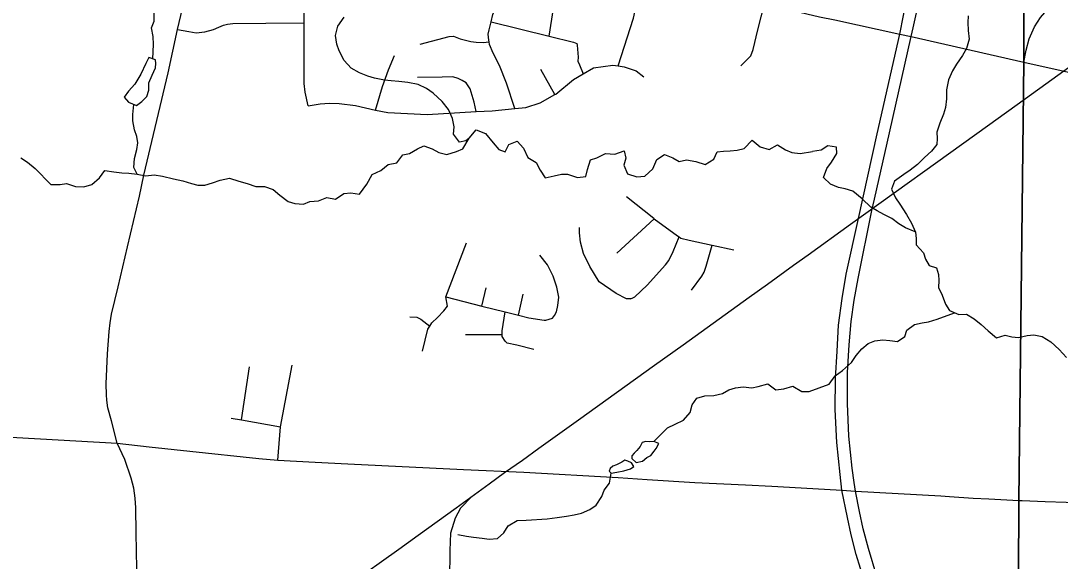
# Model space of a CAD drawing. Extents: x 114604 to 551442, y 316898 to 567001.
# Drawn here: x 164762 to 173075, y 374661 to 378981 of the extents above; entities that cross this region are included whole.
import ezdxf

# ---------------------------------------------------------------- set-up
doc = ezdxf.new("R2010")
doc.units = 0
for name, color, linetype in [('GE_P_Alignment_1000_Bearings', 7, 'Continuous'), ('GE_P_Alignment_1000_Cardinal_Points', 7, 'Continuous'), ('GE_P_Alignment_100_Cardinal_Points', 7, 'Continuous'), ('GE_P_Alignment_500_Bearings', 7, 'Continuous'), ('GE_P_Alignment_500_Distances', 7, 'Continuous'), ('GE_P_Alignment_500_Stations', 7, 'Continuous'), ('MT_X_Edge_Line', 7, 'Continuous'), ('PM_P_Cells', 7, 'Continuous')]:
    doc.layers.add(name, color=color, linetype=linetype)

msp = doc.modelspace()

# ---------------------------------------------------------------- linework, layer by layer
at = {"layer": 'GE_P_Alignment_1000_Bearings'}
for points in [[(167389.4, 374474.3), (167784.1, 374757.2), (167940.7, 374870.6), (168243.2, 375087.2), (168507.7, 375279.2), (168630, 375370.9), (168773.3, 375469.5), (168905.5, 375563.9), (169222.7, 375790.6), (169831.4, 376228.2), (170059.4, 376390.6), (170586.6, 376771.6), (170733.8, 376876.5), (170941.3, 377027.3), (171059.7, 377110.7), (171398.4, 377355.5), (172095.6, 377856.7), (172493.7, 378142.1), (172796.8, 378359.3), (173217.7, 378663)], [(168369.7, 375179), (168278.7, 375085.7), (168235.4, 375004.3), (168198.8, 374886.5), (168193.8, 374747), (168190.5, 374513), (168185.5, 374478.1), (168145.5, 374327.1), (168138.9, 374220.8), (168142.2, 373996.7)]]:
    msp.add_lwpolyline(points, dxfattribs=at)
at = {"layer": 'GE_P_Alignment_1000_Cardinal_Points'}
msp.add_lwpolyline([(172784.5, 378651.2), (172804, 378747.2), (172826.7, 378837.3), (172869.3, 378934.1), (172917, 379007.7), (172971.5, 379069.7), (173047.6, 379126.8), (173269.5, 379281.5)], dxfattribs=at)
at = {"layer": 'GE_P_Alignment_100_Cardinal_Points'}
for p, q in [((168988.9, 378857.7), (169036.4, 379167.7)), ((169033.6, 378391.3), (168922.3, 378590.8)), ((169527.8, 377123.1), (169827.9, 377399.4)), ((168449.5, 376701.2), (168483.9, 376846.7)), ((168742.6, 376626.9), (168780.2, 376794.7)), ((168318.5, 376472.7), (168612.9, 376473.4)), ((166525.8, 375790.2), (166592, 376214.5))]:
    msp.add_line(p, q, dxfattribs=at)
for points in [[(166307.8, 380141.9), (167148.1, 379938.8), (167811.5, 379784.7), (168429.8, 379637.3), (168698.6, 379572.4), (168975.1, 379505.8), (169261.2, 379438.4), (169736.8, 379334.2), (170355, 379198), (170709.8, 379116.3), (170891.6, 379074.2), (171150.7, 379013.6), (171271.6, 378989.3), (171791.6, 378874.5), (171882.7, 378854.4), (172784.5, 378651.2)], [(167060, 378300.9), (167036.7, 378411), (167027.5, 378478.7), (167027.5, 378963.9), (167027.9, 379266.9), (167024.6, 379355.4), (167025.9, 379418.8), (167075.5, 379640.5), (167125.2, 379854.5), (167148.1, 379938.8)], [(168713.6, 378280.1), (168647.1, 378482.2), (168589.9, 378622.9), (168540.4, 378723.5), (168510.8, 378791.9), (168507.1, 378814), (168505, 378826), (168499.4, 378874.2), (168507.6, 378908.2), (168522.9, 378973), (168536.5, 379030.3), (168634.7, 379274.2), (168698.6, 379572.4)], [(169538.6, 378620.8), (169662.8, 379002.9), (169736.8, 379334.2)], [(170520.3, 378620), (170599.4, 378700.3), (170618.9, 378751.6), (170657.5, 378909.3), (170709.8, 379116.3)], [(166015.6, 378911.5), (166106, 378895.6), (166165.1, 378885.7), (166234.5, 378894), (166303, 378911), (166346.2, 378929.5), (166383.4, 378946.3), (166415.5, 378953.5), (166458.9, 378959.8), (166722.4, 378961.1), (167027.5, 378963.9)], [(168522.9, 378973), (168988.9, 378857.7), (169182.3, 378809.8), (169208.2, 378799.7), (169212.2, 378785.6), (169219.5, 378689.3), (169217.3, 378659.2), (169229.2, 378629.1), (169259.6, 378557.9)], [(167955.8, 378793.2), (168188.6, 378856), (168222.7, 378857.8), (168276.7, 378837.4), (168360.7, 378816.8), (168404.8, 378810.5), (168460.8, 378808.2), (168507.1, 378814)], [(167598.2, 378265.5), (167654.9, 378456.1), (167701.9, 378590.2), (167750.8, 378704.2)], [(167060, 378300.9), (167157.1, 378318.1), (167230.9, 378323), (167309, 378320.9), (167439.5, 378305), (167598.2, 378265.5), (167697.6, 378247.3), (168012.2, 378233.4), (168403.4, 378255.2), (168531.4, 378262.3), (168713.6, 378280.1), (168802.1, 378288.7), (168916.6, 378326.1), (169033.6, 378391.3), (169041.3, 378395.6), (169182.3, 378513), (169259.6, 378557.9), (169343.2, 378606.3), (169497.7, 378627.4), (169538.6, 378620.8), (169587.8, 378612.9), (169683.7, 378580.2), (169745.6, 378533.7)], [(172784.5, 378651.2), (173955.8, 378389.6), (174541.9, 378262)], [(168403.4, 378255.2), (168387.5, 378331.4), (168356.2, 378437.8), (168324.4, 378486.2), (168292.5, 378504.4), (168260.5, 378520.6), (168216.5, 378532.9), (168132.4, 378531.4), (167935.9, 378526.6)], [(169605, 377577.9), (169824.2, 377402.1), (169827.9, 377399.4), (170013.7, 377262.6), (170026.2, 377254.4), (170041.6, 377244.4), (170107.6, 377227.9), (170291.5, 377187.5), (170463.8, 377149.5)], [(169637.6, 376759.4), (169605.5, 376759.6), (169523.7, 376800.3), (169388, 376893.3), (169312.7, 377016.1), (169263.3, 377120.7), (169237.8, 377211.1), (169230.3, 377287.4), (169230.6, 377329.5)], [(167975.6, 376339.2), (168018.4, 376516.9), (168032.5, 376539.9), (168048.1, 376565.4), (168093.5, 376609.7), (168144.3, 376661.6), (168174.8, 376699.2), (168160.8, 376774.4), (168326.4, 377205.4)], [(169637.6, 376759.4), (169655.7, 376767.4), (169673.8, 376775.3), (169772.6, 376868.9), (169918, 377030.5), (169944.2, 377064.4), (169980.8, 377136.4), (170026.2, 377254.4)], [(170127, 376826.7), (170209.9, 376938.5), (170228.2, 376972.5), (170242.5, 377018.5), (170291.5, 377187.5)], [(169015.4, 376602.8), (169029.5, 376624.8), (169045.8, 376654.8), (169058.1, 376704.8), (169064.6, 376773), (169049.1, 376851.3), (169019.6, 376939.7), (168974.1, 377030.2), (168912.5, 377108.8)], [(168160.8, 376774.4), (168449.5, 376701.2), (168635.6, 376654), (168742.6, 376626.9), (168825, 376605.9), (168947.1, 376587.2), (168961.1, 376587.1), (169015.4, 376602.8)], [(167872.7, 376615.7), (167929.7, 376612.7), (167961, 376597), (168032.5, 376539.9)], [(168864.6, 376352.6), (168729, 376388.7), (168651.9, 376404.8), (168636.9, 376420.6), (168612.8, 376458.4), (168612.9, 376473.4), (168613, 376503.5), (168635.6, 376654)], [(166817.1, 375468.1), (166837.8, 375736), (166932.8, 376228.4)], [(166445, 375804.3), (166525.8, 375790.2), (166837.8, 375736)]]:
    msp.add_lwpolyline(points, dxfattribs=at)
at = {"layer": 'GE_P_Alignment_500_Bearings'}
for points in [[(165532.5, 375603.7), (165487.5, 375784.4), (165457.8, 375886.6), (165450.3, 375949), (165446.9, 375990.4), (165444.7, 376078.6), (165456.3, 376320.1), (165469.8, 376498.3), (165476.4, 376565.5), (165488.4, 376635.1), (165539.9, 376855.7), (165614.1, 377174.9), (165710.4, 377578.7), (165745.9, 377747.7), (165941.7, 378566.3), (166015.6, 378911.5), (166307.8, 380141.9), (166352.2, 380345.2)], [(163204.5, 375728.2), (163215, 375727.6), (163573.2, 375708.6), (163989.1, 375687.7), (164730.8, 375648.9), (165532.5, 375603.7)], [(165685.8, 374887.2), (165683.1, 375089.1), (165677.8, 375165.6), (165664.7, 375245.2), (165643.9, 375324.7), (165592.8, 375474.3), (165532.5, 375603.7)], [(165532.5, 375603.7), (165788.5, 375576.2), (166112.5, 375542.1), (166665.7, 375480.9), (166817.1, 375468.1), (167116.8, 375453.8), (167376.5, 375439.3), (168303.7, 375395), (168785.4, 375371.7), (169539.4, 375329.6), (169772, 375313), (170154, 375289.6), (170558.5, 375270.5)], [(170558.5, 375270.5), (170768.6, 375260.5), (171004.1, 375248), (171329.3, 375228.6), (171438.3, 375222.1), (172120.1, 375182.8), (172188.8, 375178.2)], [(172188.8, 375178.2), (172378.9, 375165.4), (172503.4, 375159.5), (172745, 375146.7), (172771.1, 375145.8)], [(172771.1, 375145.8), (172954.1, 375139.2), (173123.8, 375132), (173317.4, 375124.4), (173455.3, 375119.1)], [(165721.8, 370602.7), (165715.8, 371191.6), (165711.9, 371952.4), (165706, 372332), (165697.7, 372836.5), (165696.2, 373259.8), (165692.9, 373930), (165689.7, 374600.2), (165685.8, 374887.2)]]:
    msp.add_lwpolyline(points, dxfattribs=at)
at = {"layer": 'GE_P_Alignment_500_Distances'}
for points in [[(172735.5, 373316.5), (172743.8, 375149.5), (172783.4, 378654), (172785.5, 379134.7), (172790.5, 380011.3), (172806.8, 382842.1), (172812.1, 383022.8), (172815.2, 383127.1), (172833.7, 383458.8), (172834.8, 383499.7), (172836.9, 384091.5), (172828, 384607.5), (172834.2, 387596.6)], [(172834.2, 387596.6), (172828, 384607.5), (172836.9, 384091.5), (172834.8, 383499.7), (172833.7, 383458.8), (172815.2, 383127.1), (172812.1, 383022.8), (172806.8, 382842.1), (172790.5, 380011.3), (172785.5, 379134.7), (172783.4, 378654), (172743.8, 375149.5), (172735.5, 373316.5)]]:
    msp.add_lwpolyline(points, dxfattribs=at)
at = {"layer": 'GE_P_Alignment_500_Stations'}
for points in [[(171513, 374490), (171444.4, 374714), (171402.4, 374872.3), (171372.9, 375010.3), (171329.3, 375228.6), (171314.4, 375355.2), (171288.9, 375610.7), (171275.9, 375873.8), (171277.1, 376122.2), (171290.7, 376340.8), (171302.5, 376548.8), (171330.5, 376760.3), (171363.5, 376957), (171461, 377400.8), (171610.1, 378078.3), (171791.6, 378874.5), (171880.4, 379325.8), (171951.8, 379637.6), (172116.8, 380387.3), (172402.8, 381718.5), (172446.4, 381944.5)], [(171898.8, 378925.8), (171974.7, 379262.4), (172038.5, 379572.1), (172195.4, 380294.8), (172506.9, 381751.6), (172537.5, 381930.4)], [(171589.8, 377556.4), (171709.2, 378084.6), (171882.7, 378854.4), (171898.8, 378925.8)], [(171428.2, 375289.6), (171411.1, 375403.9), (171385.7, 375659.4), (171372.6, 375922.5), (171373.8, 376170.9), (171387.4, 376389.5), (171403.5, 376577.5), (171427.6, 376748.9), (171458.5, 376920.5), (171569.2, 377465), (171589.8, 377556.4)], [(172497.6, 372907.3), (172350.6, 373089.9), (172236.9, 373246.3), (172144.5, 373381.3), (172048.5, 373538.4), (172000.1, 373623.6), (171899.6, 373815.3), (171825.1, 373985.7), (171789.4, 374071.7), (171687.5, 374324), (171609.7, 374538.7), (171541.1, 374762.7), (171499.2, 374921), (171469.6, 375059), (171438.3, 375222.1), (171428.2, 375289.6)]]:
    msp.add_lwpolyline(points, dxfattribs=at)
at = {"layer": 'MT_X_Edge_Line'}
for points in [[(165707.4, 378320.2), (165729.5, 378336.1), (165769.7, 378376), (165785.9, 378426.1), (165786.2, 378484.2), (165812.4, 378546.2), (165838.7, 378604.2), (165842.9, 378640.3), (165839, 378668.4), (165785.1, 378688.6), (165762.9, 378640.6), (165722.5, 378554.6), (165674.1, 378474.6), (165623.8, 378418.7), (165589.6, 378370.7), (165623.4, 378330.5)], [(165623.4, 378330.5), (165687.5, 378304.9), (165707.4, 378320.2)], [(169825.9, 375617.1), (169787.9, 375615.2), (169759.9, 375617.3), (169731.9, 375609.4), (169715.7, 375579.4), (169689.6, 375545.5), (169667.5, 375523.5), (169649.4, 375503.6), (169649.3, 375481.5), (169683.2, 375451.3), (169735.2, 375461.1), (169769.3, 375491.1), (169801.4, 375507), (169827.6, 375540.9), (169843.7, 375560.9), (169863.9, 375600.9)], [(169863.9, 375600.9), (169825.9, 375617.1)], [(169484.7, 375363.9), (169528.8, 375373.8), (169584.8, 375383.6), (169638.9, 375399.4), (169665, 375419.3), (169647.1, 375447.5), (169617.2, 375461.6), (169593.2, 375469.7), (169569.1, 375453.8), (169525, 375431.9), (169497, 375420), (169476.9, 375402), (169468.8, 375380)], [(169468.8, 375380), (169484.7, 375363.9)]]:
    msp.add_lwpolyline(points, dxfattribs=at)
at = {"layer": 'PM_P_Cells'}
for points in [[(165817.4, 378676.5), (165823.6, 378790.6), (165819.8, 378854.8), (165808.2, 378925), (165828.4, 378977), (165828.7, 379049.1), (165811, 379117.3), (165813.3, 379169.4), (165863.6, 379235.4), (165899.9, 379303.4), (165896.1, 379357.5), (165817.7, 379467.9)], [(168348.7, 378041.6), (168320.6, 378021.6), (168270.5, 378009.8), (168222.8, 378076.1), (168227, 378132.2), (168215.4, 378200.4), (168181.7, 378272.7), (168132, 378337), (168060.2, 378401.4), (168006.4, 378439.7), (167940.5, 378472), (167858.6, 378488.3), (167784.6, 378494.6), (167724.6, 378500.8), (167670.6, 378507.1), (167590.7, 378523.4), (167536.8, 378539.6), (167470.9, 378563.9), (167403, 378602.3), (167349.3, 378662.6), (167307.6, 378740.9), (167289.9, 378793.1), (167278.2, 378863.3), (167296.5, 378939.4), (167348.9, 379009.3)], [(172339.9, 379020.5), (172335.6, 378968.4), (172339.2, 378904.2), (172346.7, 378833.9), (172326.2, 378759.9), (172293.8, 378703.9), (172245.4, 378634), (172215, 378582.1), (172180.5, 378510.1), (172166, 378430), (172165.5, 378357.8), (172157.1, 378287.6), (172140.7, 378233.6), (172112.2, 378161.5), (172087.8, 378091.5), (172091.4, 378041.3), (172087.1, 377991.2), (172046.8, 377939.3), (171990.4, 377889.5), (171934, 377833.7), (171875.7, 377786), (171825.4, 377752.2), (171751, 377698.5), (171726.6, 377634.5), (171758.2, 377566.1), (171791.9, 377515.7), (171845.4, 377433.1), (171887, 377364.7), (171918.5, 377290.3), (171922.2, 377240.1), (171921.8, 377190), (171981.4, 377125.4), (171997.1, 377075.2), (172026.8, 377024.8), (172084.7, 377006.4), (172102.4, 376954.2), (172104.1, 376904), (172101.7, 376849.9), (172131.3, 376787.5)], [(165692.8, 377755.1), (165665.1, 377809.3), (165671.4, 377879.4), (165689.7, 377953.5), (165698, 378005.6), (165690.2, 378055.7), (165672.4, 378109.9), (165656.8, 378182.1), (165659, 378232.2), (165667.1, 378313)], [(164761.2, 377886.9), (164815.1, 377850.6), (164876.9, 377800.3), (165002.3, 377673.6), (165076.3, 377673.3), (165126.4, 377681.1), (165200.3, 377656.8), (165266.3, 377654.5), (165330.4, 377672.3), (165390.6, 377726.2), (165434.9, 377784.1), (165506.9, 377773.8), (165568.8, 377765.6), (165626.9, 377763.4), (165692.8, 377755.1), (165762.8, 377742.8), (165828.8, 377748.5), (165894.8, 377740.3), (165982.7, 377717.9), (166058.7, 377701.6), (166126.6, 377679.3), (166178.5, 377667.1), (166234.5, 377666.8), (166294.6, 377684.7), (166356.7, 377708.5), (166430.8, 377724.2), (166504.7, 377699.9), (166572.7, 377679.6), (166642.6, 377655.3), (166710.6, 377657), (166780.5, 377632.7), (166834.3, 377588.4), (166900.1, 377536), (166954, 377519.8), (167022, 377515.5), (167074.1, 377535.4), (167142.1, 377541.1), (167208.3, 377568.9), (167278.2, 377554.6), (167346.5, 377600.5), (167402.5, 377606.3), (167470.4, 377594), (167528.8, 377675.9), (167573.2, 377751.9), (167641.3, 377783.7), (167699.6, 377831.6), (167769.6, 377845.4), (167817.9, 377909.3), (167872, 377919.1), (167934.2, 377957), (167984.3, 377982.8), (168052.2, 377956.5), (168106.1, 377928.2), (168170, 377912), (168246.2, 377935.7), (168296.3, 377957.6), (168348.7, 378041.6), (168403, 378109.5), (168478.9, 378081.1), (168540.5, 378004.8), (168584.3, 377952.5), (168636.2, 377934.2), (168666.5, 377992.2), (168730.6, 378018.1), (168782.4, 377963.7), (168816.1, 377889.5), (168883.9, 377847.1), (168915.6, 377786.9), (168955.3, 377726.6), (169027.4, 377742.4), (169085.5, 377756.2), (169135.5, 377756), (169213.4, 377729.6), (169281.5, 377735.4), (169293.7, 377793.5), (169318.1, 377869.5), (169368.2, 377885.4), (169438.3, 377921.2), (169512.3, 377914.9), (169586.5, 377940.7), (169600.2, 377882.5), (169585.9, 377826.4), (169613.6, 377758.2), (169689.5, 377733.8), (169753.6, 377739.6), (169817.8, 377797.5), (169848.2, 377873.5), (169910.4, 377913.4)], [(169910.4, 377913.4), (169976.3, 377885.1), (170028.2, 377856.8), (170086.2, 377868.6), (170160.2, 377856.3), (170236.1, 377832), (170304.3, 377875.8), (170330.6, 377933.8), (170382.6, 377939.6), (170434.6, 377941.4), (170490.7, 377947.2), (170546.7, 377961.1), (170611, 378026.9), (170674.8, 377972.6), (170746.7, 377952.3), (170812.9, 377990.1), (170876.8, 377949.8), (170928.7, 377927.5), (170996.6, 377921.2), (171094.3, 377937.3)], [(171916.1, 377295.9), (171914.5, 377294.3), (171836.7, 377324.9), (171784.9, 377359.3), (171729.1, 377399.8), (171665.3, 377432.3), (171611.4, 377460.7), (171559.6, 377491.1), (171490, 377557.8), (171416.4, 377620.4), (171356.4, 377636.8), (171302.5, 377649.2), (171238.6, 377675.7), (171182.9, 377728.2), (171207.4, 377800.2), (171245.8, 377852.1), (171288.3, 377920.1), (171286.6, 377970.2), (171216.6, 377980.7), (171164.4, 377946.9), (171094.3, 377937.3)], [(172131.3, 376787.5), (172158.9, 376715.1), (172188.6, 376664.8), (172264.4, 376632.2), (172326.4, 376635.9), (172386.2, 376599.4), (172444, 376552.9), (172497.7, 376502.4), (172565.3, 376447.8), (172635.5, 376467.4), (172689.5, 376455.1), (172741.4, 376448.7), (172811.6, 376464.3), (172863.6, 376470), (172931.6, 376457.5), (173001.4, 376415), (173067, 376352.4), (173126.6, 376289.8)], [(171068, 376017.2), (171226.3, 376077.3), (171274.7, 376143.1), (171335, 376184.9), (171405.5, 376248.6), (171441.9, 376304.5), (171488.2, 376358.4), (171540.5, 376400.2), (171592.7, 376421.9), (171656.8, 376429.5), (171712.8, 376425.1), (171774.8, 376418.7), (171833, 376456.5), (171847.4, 376508.5), (171909.7, 376552.3), (171971.8, 376567.9), (172021.9, 376575.6), (172090.1, 376595.2), (172228.9, 376647.5)], [(169825.9, 375617.1), (169934.5, 375726.9), (169994.6, 375756.7), (170062.8, 375788.5), (170115, 375850.5), (170131.3, 375912.5), (170167.6, 375964.5), (170233.7, 375984.3), (170303.7, 375986), (170373.8, 376001.8), (170425.9, 376031.6), (170478, 376047.5), (170540.1, 376055.2), (170610, 376047), (170660.1, 376058.8), (170736.2, 376078.5), (170800, 376032.2), (170864.1, 376040), (170936.2, 376061.7), (171008, 376017.4), (171068, 376017.2)], [(168258.3, 374875.7), (168326.2, 374861.4), (168382.2, 374853.2), (168452.2, 374844.9), (168508.1, 374838.6), (168574.2, 374842.4), (168624.4, 374888.3), (168658.6, 374944.3), (168732.9, 374986.1), (168802.9, 374989.8), (168971, 375001.2), (169051, 375010.9), (169125.1, 375020.6), (169187.1, 375032.4), (169247.2, 375044.2), (169313.4, 375074), (169363.5, 375107.9), (169407.8, 375177.8), (169428.1, 375229.9), (169470.4, 375285.8), (169484.7, 375363.9)]]:
    msp.add_lwpolyline(points, dxfattribs=at)

doc.saveas('drawing.dxf')
